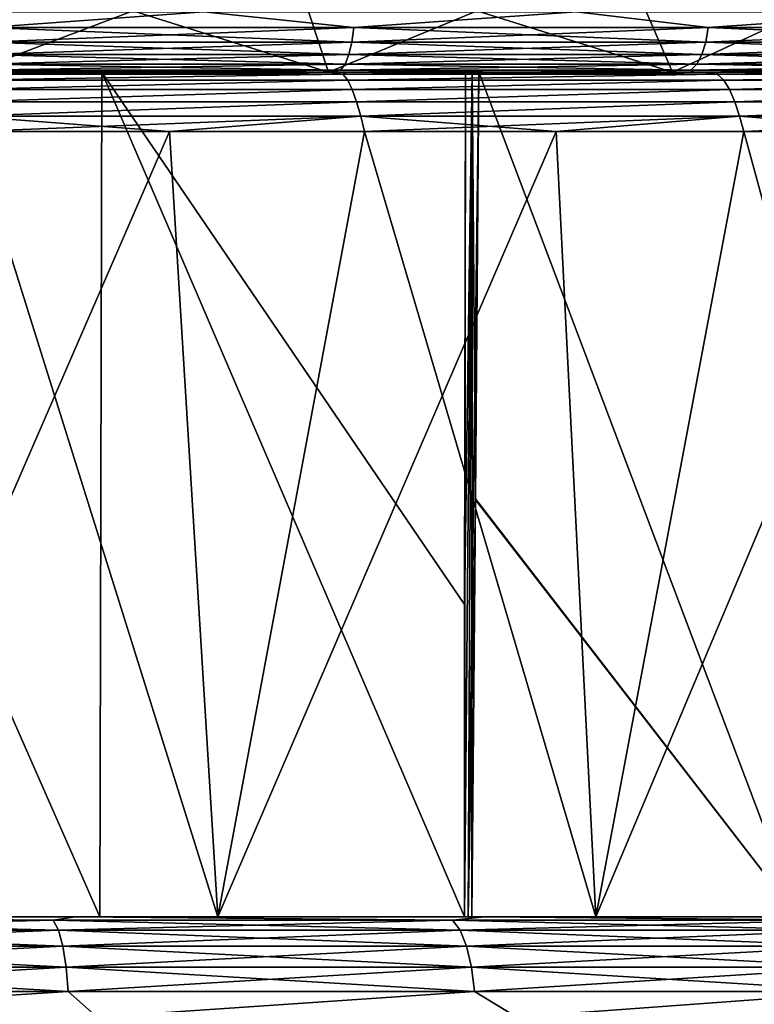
# Model space of a CAD drawing. Header units: millimetres. Extents: x -139 to 106, y -8 to 139.
# Tile 369 of 459: x 24.91 to 28.57, y 129.63 to 134.52. Entities that reach past the tile are written whole.
import ezdxf

# ---------------------------------------------------------------- set-up
doc = ezdxf.new("R2010")
doc.units = ezdxf.units.MM
doc.header["$LTSCALE"] = 53.842063
for name, color, linetype in [('141', 7, 'CONTINUOUS'), ('144', 7, 'CONTINUOUS'), ('147', 7, 'CONTINUOUS'), ('148', 7, 'CONTINUOUS'), ('149', 7, 'CONTINUOUS'), ('150', 7, 'CONTINUOUS'), ('339', 7, 'CONTINUOUS'), ('340', 7, 'CONTINUOUS'), ('341', 7, 'CONTINUOUS'), ('353', 7, 'CONTINUOUS'), ('40', 7, 'CONTINUOUS'), ('431', 7, 'CONTINUOUS'), ('439', 7, 'CONTINUOUS'), ('440', 7, 'CONTINUOUS'), ('441', 7, 'CONTINUOUS'), ('442', 7, 'CONTINUOUS'), ('91', 7, 'CONTINUOUS')]:
    doc.layers.add(name, color=color, linetype=linetype)

msp = doc.modelspace()

# ---------------------------------------------------------------- linework, layer by layer
at = {"layer": '141', "color": 7, "linetype": 'CONTINUOUS', "true_color": 0x404040}
for points in [[(24.5313, 134.2629, 17.3953), (23.5636, 134.2629, 17.564), (25.5008, 134.2629, 17.3718), (24.5313, 134.2629, 17.3953)], [(25.5008, 134.2629, 17.3718), (23.5636, 134.2629, 17.564), (24.5306, 134.2629, 17.5946), (25.5008, 134.2629, 17.3718)], [(25.488, 134.2629, -17.1734), (24.6206, 134.2629, -17.5763), (24.5311, 134.2629, -17.3953), (25.488, 134.2629, -17.1734)], [(25.4882, 134.2629, 17.1733), (24.5313, 134.2629, 17.3953), (25.5008, 134.2629, 17.3718), (25.4882, 134.2629, 17.1733)], [(26.5372, 134.2629, -17.0697), (24.6206, 134.2629, -17.5763), (25.488, 134.2629, -17.1734), (26.5372, 134.2629, -17.0697)], [(26.4311, 134.2629, -16.8988), (26.5372, 134.2629, -17.0697), (25.488, 134.2629, -17.1734), (26.4311, 134.2629, -16.8988)], [(26.4312, 134.2629, 16.8988), (25.4882, 134.2629, 17.1733), (26.457, 134.2629, 17.0955), (26.4312, 134.2629, 16.8988)], [(26.457, 134.2629, 17.0955), (25.4882, 134.2629, 17.1733), (25.5008, 134.2629, 17.3718), (26.457, 134.2629, 17.0955)], [(27.3576, 134.2629, -16.5726), (26.5372, 134.2629, -17.0697), (26.4311, 134.2629, -16.8988), (27.3576, 134.2629, -16.5726)], [(27.3577, 134.2629, 16.5725), (26.4312, 134.2629, 16.8988), (27.3965, 134.2629, 16.7667), (27.3577, 134.2629, 16.5725)], [(27.3965, 134.2629, 16.7667), (26.4312, 134.2629, 16.8988), (26.457, 134.2629, 17.0955), (27.3965, 134.2629, 16.7667)], [(28.3862, 134.2629, -16.3549), (26.5372, 134.2629, -17.0697), (27.3576, 134.2629, -16.5726), (28.3862, 134.2629, -16.3549)], [(28.2645, 134.2629, -16.1955), (28.3862, 134.2629, -16.3549), (27.3576, 134.2629, -16.5726), (28.2645, 134.2629, -16.1955)], [(28.2647, 134.2629, 16.1954), (27.3577, 134.2629, 16.5725), (28.3163, 134.2629, 16.3862), (28.2647, 134.2629, 16.1954)], [(28.3163, 134.2629, 16.3862), (27.3577, 134.2629, 16.5725), (27.3965, 134.2629, 16.7667), (28.3163, 134.2629, 16.3862)], [(29.1493, 134.2629, -15.7689), (28.3862, 134.2629, -16.3549), (28.2645, 134.2629, -16.1955), (29.1493, 134.2629, -15.7689)], [(29.1495, 134.2629, 15.7688), (28.2647, 134.2629, 16.1954), (29.2136, 134.2629, 15.9554), (29.1495, 134.2629, 15.7688)], [(29.2136, 134.2629, 15.9554), (28.2647, 134.2629, 16.1954), (28.3163, 134.2629, 16.3862), (29.2136, 134.2629, 15.9554)], [(30.145, 134.2629, -15.4405), (28.3862, 134.2629, -16.3549), (29.1493, 134.2629, -15.7689), (30.145, 134.2629, -15.4405)]]:
    msp.add_3dface(points, dxfattribs=at)
at = {"layer": '144', "color": 7, "linetype": 'CONTINUOUS', "true_color": 0x404040}
for points in [[(27.1257, 131.615, -15.9583), (27.1256, 130.0629, -15.9886), (27.1304, 134.2629, -15.9049), (27.1257, 131.615, -15.9583)], [(27.1304, 134.2629, -15.9049), (27.1256, 130.0629, -15.9886), (27.1641, 134.2629, -15.8957), (27.1304, 134.2629, -15.9049)], [(27.1641, 134.2629, -15.8957), (27.1256, 130.0629, -15.9886), (27.1446, 130.0629, -15.9826), (27.1641, 134.2629, -15.8957)], [(27.1632, 130.0629, -15.9758), (27.1641, 134.2629, -15.8957), (27.1446, 130.0629, -15.9826), (27.1632, 130.0629, -15.9758)], [(27.18, 132.1406, -15.9304), (27.1641, 134.2629, -15.8957), (27.1632, 130.0629, -15.9758), (27.18, 132.1406, -15.9304)], [(27.1971, 134.2629, -15.8841), (27.1641, 134.2629, -15.8957), (27.18, 132.1406, -15.9304), (27.1971, 134.2629, -15.8841)]]:
    msp.add_3dface(points, dxfattribs=at)
at = {"layer": '147', "color": 7, "linetype": 'CONTINUOUS', "true_color": 0x404040}
for points in [[(27.1257, 131.615, 15.9583), (27.1641, 134.2629, 15.8957), (27.1256, 130.0629, 15.9886), (27.1257, 131.615, 15.9583)], [(27.1256, 130.0629, 15.9886), (27.1641, 134.2629, 15.8957), (27.1446, 130.0629, 15.9826), (27.1256, 130.0629, 15.9886)], [(27.1304, 134.2629, 15.9049), (27.1641, 134.2629, 15.8957), (27.1257, 131.615, 15.9583), (27.1304, 134.2629, 15.9049)], [(27.1971, 134.2629, 15.8841), (27.1799, 132.1366, 15.9305), (27.1446, 130.0629, 15.9826), (27.1971, 134.2629, 15.8841)], [(27.1641, 134.2629, 15.8957), (27.1971, 134.2629, 15.8841), (27.1446, 130.0629, 15.9826), (27.1641, 134.2629, 15.8957)], [(27.1799, 132.1366, 15.9305), (27.1632, 130.0629, 15.9758), (27.1446, 130.0629, 15.9826), (27.1799, 132.1366, 15.9305)]]:
    msp.add_3dface(points, dxfattribs=at)
at = {"layer": '148', "linetype": 'CONTINUOUS'}
for points in [[(23.9632, 130.0629, 18.0721), (25.8998, 130.0629, 17.6458), (24.6752, 133.9681, 17.8713), (23.9632, 130.0629, 18.0721)], [(24.6752, 133.9681, 17.8713), (25.8998, 130.0629, 17.6458), (25.6595, 133.9681, 17.6403), (24.6752, 133.9681, 17.8713)], [(25.6595, 133.9681, 17.6403), (25.8998, 130.0629, 17.6458), (26.6296, 133.9681, 17.3551), (25.6595, 133.9681, 17.6403)], [(25.8998, 130.0629, 17.6458), (27.7789, 130.0629, 17.0127), (26.6296, 133.9681, 17.3551), (25.8998, 130.0629, 17.6458)], [(26.6296, 133.9681, 17.3551), (27.7789, 130.0629, 17.0127), (27.5823, 133.9681, 17.0166), (26.6296, 133.9681, 17.3551)], [(27.5823, 133.9681, 17.0166), (27.7789, 130.0629, 17.0127), (28.5149, 133.9681, 16.6259), (27.5823, 133.9681, 17.0166)], [(27.7789, 130.0629, 17.0127), (29.5786, 130.0629, 16.1801), (28.5149, 133.9681, 16.6259), (27.7789, 130.0629, 17.0127)], [(28.5149, 133.9681, 16.6259), (29.5786, 130.0629, 16.1801), (29.4244, 133.9681, 16.1841), (28.5149, 133.9681, 16.6259)]]:
    msp.add_3dface(points, dxfattribs=at)
at = {"layer": '149', "color": 7, "linetype": 'CONTINUOUS', "true_color": 0x404040}
for points in [[(25.5008, 134.2629, 17.3718), (24.5306, 134.2629, 17.5946), (24.5917, 134.2529, 17.6606), (25.5008, 134.2629, 17.3718)], [(26.521, 134.2529, 17.1557), (25.5008, 134.2629, 17.3718), (24.5917, 134.2529, 17.6606), (26.521, 134.2529, 17.1557)], [(24.5917, 134.2529, -17.6606), (24.6206, 134.2629, -17.5763), (26.521, 134.2529, -17.1557), (24.5917, 134.2529, -17.6606)], [(26.521, 134.2529, 17.1557), (24.5917, 134.2529, 17.6606), (24.6083, 134.2235, 17.7304), (26.521, 134.2529, 17.1557)], [(24.5917, 134.2529, -17.6606), (26.521, 134.2529, -17.1557), (24.6083, 134.2235, -17.7304), (24.5917, 134.2529, -17.6606)], [(26.5453, 134.2235, 17.2232), (26.521, 134.2529, 17.1557), (24.6083, 134.2235, 17.7304), (26.5453, 134.2235, 17.2232)], [(24.6083, 134.2235, -17.7304), (26.521, 134.2529, -17.1557), (26.5453, 134.2235, -17.2232), (24.6083, 134.2235, -17.7304)], [(26.5453, 134.2235, 17.2232), (24.6083, 134.2235, 17.7304), (24.6242, 134.1768, 17.7903), (26.5453, 134.2235, 17.2232)], [(24.6083, 134.2235, -17.7304), (26.5453, 134.2235, -17.2232), (24.6242, 134.1768, -17.7903), (24.6083, 134.2235, -17.7304)], [(24.6206, 134.2629, -17.5763), (26.5372, 134.2629, -17.0697), (26.521, 134.2529, -17.1557), (24.6206, 134.2629, -17.5763)], [(26.568, 134.1768, 17.2809), (26.5453, 134.2235, 17.2232), (24.6242, 134.1768, 17.7903), (26.568, 134.1768, 17.2809)], [(24.6242, 134.1768, -17.7903), (26.5453, 134.2235, -17.2232), (26.568, 134.1768, -17.2809), (24.6242, 134.1768, -17.7903)], [(26.457, 134.2629, 17.0955), (25.5008, 134.2629, 17.3718), (26.521, 134.2529, 17.1557), (26.457, 134.2629, 17.0955)], [(27.3965, 134.2629, 16.7667), (26.457, 134.2629, 17.0955), (26.521, 134.2529, 17.1557), (27.3965, 134.2629, 16.7667)], [(28.3827, 134.2529, 16.4407), (27.3965, 134.2629, 16.7667), (26.521, 134.2529, 17.1557), (28.3827, 134.2529, 16.4407)], [(26.521, 134.2529, -17.1557), (26.5372, 134.2629, -17.0697), (28.3827, 134.2529, -16.4407), (26.521, 134.2529, -17.1557)], [(28.3827, 134.2529, 16.4407), (26.521, 134.2529, 17.1557), (26.5453, 134.2235, 17.2232), (28.3827, 134.2529, 16.4407)], [(26.521, 134.2529, -17.1557), (28.3827, 134.2529, -16.4407), (26.5453, 134.2235, -17.2232), (26.521, 134.2529, -17.1557)], [(26.5372, 134.2629, -17.0697), (28.3862, 134.2629, -16.3549), (28.3827, 134.2529, -16.4407), (26.5372, 134.2629, -17.0697)], [(28.4144, 134.2235, 16.5051), (28.3827, 134.2529, 16.4407), (26.5453, 134.2235, 17.2232), (28.4144, 134.2235, 16.5051)], [(26.5453, 134.2235, -17.2232), (28.3827, 134.2529, -16.4407), (28.4144, 134.2235, -16.5051), (26.5453, 134.2235, -17.2232)], [(28.4144, 134.2235, 16.5051), (26.5453, 134.2235, 17.2232), (26.568, 134.1768, 17.2809), (28.4144, 134.2235, 16.5051)], [(26.5453, 134.2235, -17.2232), (28.4144, 134.2235, -16.5051), (26.568, 134.1768, -17.2809), (26.5453, 134.2235, -17.2232)], [(28.4436, 134.1768, 16.5598), (28.4144, 134.2235, 16.5051), (26.568, 134.1768, 17.2809), (28.4436, 134.1768, 16.5598)], [(26.568, 134.1768, -17.2809), (28.4144, 134.2235, -16.5051), (28.4436, 134.1768, -16.5598), (26.568, 134.1768, -17.2809)], [(28.3163, 134.2629, 16.3862), (27.3965, 134.2629, 16.7667), (28.3827, 134.2529, 16.4407), (28.3163, 134.2629, 16.3862)], [(29.2136, 134.2629, 15.9554), (28.3163, 134.2629, 16.3862), (28.3827, 134.2529, 16.4407), (29.2136, 134.2629, 15.9554)], [(30.154, 134.2529, 15.5244), (29.2136, 134.2629, 15.9554), (28.3827, 134.2529, 16.4407), (30.154, 134.2529, 15.5244)], [(28.3827, 134.2529, -16.4407), (28.3862, 134.2629, -16.3549), (30.154, 134.2529, -15.5244), (28.3827, 134.2529, -16.4407)], [(30.154, 134.2529, 15.5244), (28.3827, 134.2529, 16.4407), (28.4144, 134.2235, 16.5051), (30.154, 134.2529, 15.5244)], [(28.3827, 134.2529, -16.4407), (30.154, 134.2529, -15.5244), (28.4144, 134.2235, -16.5051), (28.3827, 134.2529, -16.4407)], [(28.3862, 134.2629, -16.3549), (30.145, 134.2629, -15.4405), (30.154, 134.2529, -15.5244), (28.3862, 134.2629, -16.3549)], [(30.1927, 134.2235, 15.5848), (30.154, 134.2529, 15.5244), (28.4144, 134.2235, 16.5051), (30.1927, 134.2235, 15.5848)], [(28.4144, 134.2235, -16.5051), (30.154, 134.2529, -15.5244), (30.1927, 134.2235, -15.5848), (28.4144, 134.2235, -16.5051)], [(30.1927, 134.2235, 15.5848), (28.4144, 134.2235, 16.5051), (28.4436, 134.1768, 16.5598), (30.1927, 134.2235, 15.5848)], [(28.4144, 134.2235, -16.5051), (30.1927, 134.2235, -15.5848), (28.4436, 134.1768, -16.5598), (28.4144, 134.2235, -16.5051)], [(30.228, 134.1768, 15.6358), (30.1927, 134.2235, 15.5848), (28.4436, 134.1768, 16.5598), (30.228, 134.1768, 15.6358)], [(28.4436, 134.1768, -16.5598), (30.1927, 134.2235, -15.5848), (30.228, 134.1768, -15.6358), (28.4436, 134.1768, -16.5598)], [(26.568, 134.1768, 17.2809), (24.6242, 134.1768, 17.7903), (24.6403, 134.1157, 17.8358), (26.568, 134.1768, 17.2809)], [(24.6242, 134.1768, -17.7903), (26.568, 134.1768, -17.2809), (24.6403, 134.1157, -17.8358), (24.6242, 134.1768, -17.7903)], [(26.5894, 134.1157, 17.3242), (26.568, 134.1768, 17.2809), (24.6403, 134.1157, 17.8358), (26.5894, 134.1157, 17.3242)], [(24.6403, 134.1157, -17.8358), (26.568, 134.1768, -17.2809), (26.5894, 134.1157, -17.3242), (24.6403, 134.1157, -17.8358)], [(28.4436, 134.1768, 16.5598), (26.568, 134.1768, 17.2809), (26.5894, 134.1157, 17.3242), (28.4436, 134.1768, 16.5598)], [(26.568, 134.1768, -17.2809), (28.4436, 134.1768, -16.5598), (26.5894, 134.1157, -17.3242), (26.568, 134.1768, -17.2809)], [(28.47, 134.1157, 16.6003), (28.4436, 134.1768, 16.5598), (26.5894, 134.1157, 17.3242), (28.47, 134.1157, 16.6003)], [(26.5894, 134.1157, -17.3242), (28.4436, 134.1768, -16.5598), (28.47, 134.1157, -16.6003), (26.5894, 134.1157, -17.3242)], [(30.228, 134.1768, 15.6358), (28.4436, 134.1768, 16.5598), (28.47, 134.1157, 16.6003), (30.228, 134.1768, 15.6358)], [(28.4436, 134.1768, -16.5598), (30.228, 134.1768, -15.6358), (28.47, 134.1157, -16.6003), (28.4436, 134.1768, -16.5598)], [(30.2591, 134.1157, 15.673), (30.228, 134.1768, 15.6358), (28.47, 134.1157, 16.6003), (30.2591, 134.1157, 15.673)], [(28.47, 134.1157, -16.6003), (30.228, 134.1768, -15.6358), (30.2591, 134.1157, -15.673), (28.47, 134.1157, -16.6003)], [(24.6571, 134.0444, -17.8635), (24.6403, 134.1157, -17.8358), (26.5894, 134.1157, -17.3242), (24.6571, 134.0444, -17.8635)], [(24.6571, 134.0444, 17.8635), (26.5894, 134.1157, 17.3242), (24.6403, 134.1157, 17.8358), (24.6571, 134.0444, 17.8635)], [(26.6098, 134.0444, -17.3497), (24.6571, 134.0444, -17.8635), (26.5894, 134.1157, -17.3242), (26.6098, 134.0444, -17.3497)], [(24.6571, 134.0444, 17.8635), (26.6098, 134.0444, 17.3497), (26.5894, 134.1157, 17.3242), (24.6571, 134.0444, 17.8635)], [(26.6098, 134.0444, -17.3497), (26.5894, 134.1157, -17.3242), (28.47, 134.1157, -16.6003), (26.6098, 134.0444, -17.3497)], [(26.6098, 134.0444, 17.3497), (28.47, 134.1157, 16.6003), (26.5894, 134.1157, 17.3242), (26.6098, 134.0444, 17.3497)], [(28.4937, 134.0444, -16.6231), (26.6098, 134.0444, -17.3497), (28.47, 134.1157, -16.6003), (28.4937, 134.0444, -16.6231)], [(26.6098, 134.0444, 17.3497), (28.4937, 134.0444, 16.6231), (28.47, 134.1157, 16.6003), (26.6098, 134.0444, 17.3497)], [(28.4937, 134.0444, -16.6231), (28.47, 134.1157, -16.6003), (30.2591, 134.1157, -15.673), (28.4937, 134.0444, -16.6231)], [(28.4937, 134.0444, 16.6231), (30.2591, 134.1157, 15.673), (28.47, 134.1157, 16.6003), (28.4937, 134.0444, 16.6231)], [(30.2858, 134.0444, -15.6926), (28.4937, 134.0444, -16.6231), (30.2591, 134.1157, -15.673), (30.2858, 134.0444, -15.6926)], [(28.4937, 134.0444, 16.6231), (30.2858, 134.0444, 15.6926), (30.2591, 134.1157, 15.673), (28.4937, 134.0444, 16.6231)], [(24.6752, 133.9681, 17.8713), (25.6595, 133.9681, 17.6403), (24.6571, 134.0444, 17.8635), (24.6752, 133.9681, 17.8713)], [(24.6571, 134.0444, 17.8635), (25.6595, 133.9681, 17.6403), (26.6098, 134.0444, 17.3497), (24.6571, 134.0444, 17.8635)], [(26.6098, 134.0444, -17.3497), (24.6752, 133.9681, -17.8713), (24.6571, 134.0444, -17.8635), (26.6098, 134.0444, -17.3497)], [(25.6595, 133.9681, -17.6403), (24.6752, 133.9681, -17.8713), (26.6098, 134.0444, -17.3497), (25.6595, 133.9681, -17.6403)], [(25.6595, 133.9681, 17.6403), (26.6296, 133.9681, 17.3551), (26.6098, 134.0444, 17.3497), (25.6595, 133.9681, 17.6403)], [(26.6296, 133.9681, -17.3551), (25.6595, 133.9681, -17.6403), (26.6098, 134.0444, -17.3497), (26.6296, 133.9681, -17.3551)], [(26.6296, 133.9681, 17.3551), (27.5823, 133.9681, 17.0166), (26.6098, 134.0444, 17.3497), (26.6296, 133.9681, 17.3551)], [(26.6098, 134.0444, 17.3497), (27.5823, 133.9681, 17.0166), (28.4937, 134.0444, 16.6231), (26.6098, 134.0444, 17.3497)], [(28.4937, 134.0444, -16.6231), (26.6296, 133.9681, -17.3551), (26.6098, 134.0444, -17.3497), (28.4937, 134.0444, -16.6231)], [(27.5824, 133.9681, -17.0166), (26.6296, 133.9681, -17.3551), (28.4937, 134.0444, -16.6231), (27.5824, 133.9681, -17.0166)], [(27.5823, 133.9681, 17.0166), (28.5149, 133.9681, 16.6259), (28.4937, 134.0444, 16.6231), (27.5823, 133.9681, 17.0166)], [(28.5149, 133.9681, -16.6259), (27.5824, 133.9681, -17.0166), (28.4937, 134.0444, -16.6231), (28.5149, 133.9681, -16.6259)], [(28.5149, 133.9681, 16.6259), (29.4244, 133.9681, 16.1841), (28.4937, 134.0444, 16.6231), (28.5149, 133.9681, 16.6259)], [(28.4937, 134.0444, 16.6231), (29.4244, 133.9681, 16.1841), (30.2858, 134.0444, 15.6926), (28.4937, 134.0444, 16.6231)], [(30.2858, 134.0444, -15.6926), (28.5149, 133.9681, -16.6259), (28.4937, 134.0444, -16.6231), (30.2858, 134.0444, -15.6926)], [(29.4244, 133.9681, -16.1841), (28.5149, 133.9681, -16.6259), (30.2858, 134.0444, -15.6926), (29.4244, 133.9681, -16.1841)]]:
    msp.add_3dface(points, dxfattribs=at)
at = {"layer": '150', "linetype": 'CONTINUOUS'}
for points in [[(25.8998, 130.0629, -17.6458), (23.9632, 130.0629, -18.0721), (25.6595, 133.9681, -17.6403), (25.8998, 130.0629, -17.6458)], [(23.9632, 130.0629, -18.0721), (24.6752, 133.9681, -17.8713), (25.6595, 133.9681, -17.6403), (23.9632, 130.0629, -18.0721)], [(25.8998, 130.0629, -17.6458), (25.6595, 133.9681, -17.6403), (26.6296, 133.9681, -17.3551), (25.8998, 130.0629, -17.6458)], [(27.7789, 130.0629, -17.0127), (25.8998, 130.0629, -17.6458), (27.5824, 133.9681, -17.0166), (27.7789, 130.0629, -17.0127)], [(25.8998, 130.0629, -17.6458), (26.6296, 133.9681, -17.3551), (27.5824, 133.9681, -17.0166), (25.8998, 130.0629, -17.6458)], [(27.7789, 130.0629, -17.0127), (27.5824, 133.9681, -17.0166), (28.5149, 133.9681, -16.6259), (27.7789, 130.0629, -17.0127)], [(29.5786, 130.0629, -16.1801), (27.7789, 130.0629, -17.0127), (29.4244, 133.9681, -16.1841), (29.5786, 130.0629, -16.1801)], [(27.7789, 130.0629, -17.0127), (28.5149, 133.9681, -16.6259), (29.4244, 133.9681, -16.1841), (27.7789, 130.0629, -17.0127)]]:
    msp.add_3dface(points, dxfattribs=at)
at = {"layer": '339', "color": 8, "linetype": 'CONTINUOUS'}
for points in [[(25.3236, 134.2629, 16.4879), (23.4634, 134.2629, 16.8664), (24.6721, 134.2629, 16.0863), (25.3236, 134.2629, 16.4879)], [(23.4634, 134.2629, -16.8664), (25.3237, 134.2629, -16.4879), (24.6721, 134.2629, -16.0863), (23.4634, 134.2629, -16.8664)], [(26.4501, 134.2629, 15.5741), (25.3236, 134.2629, 16.4879), (24.6721, 134.2629, 16.0863), (26.4501, 134.2629, 15.5741)], [(24.6721, 134.2629, -16.0863), (25.3237, 134.2629, -16.4879), (26.45, 134.2629, -15.5741), (24.6721, 134.2629, -16.0863)], [(27.1304, 134.2629, 15.9049), (25.3236, 134.2629, 16.4879), (26.4501, 134.2629, 15.5741), (27.1304, 134.2629, 15.9049)], [(25.3237, 134.2629, -16.4879), (27.1304, 134.2629, -15.9049), (26.45, 134.2629, -15.5741), (25.3237, 134.2629, -16.4879)], [(27.1304, 134.2629, -15.9049), (27.1641, 134.2629, -15.8957), (26.45, 134.2629, -15.5741), (27.1304, 134.2629, -15.9049)], [(27.1641, 134.2629, -15.8957), (27.1971, 134.2629, -15.8841), (26.45, 134.2629, -15.5741), (27.1641, 134.2629, -15.8957)], [(26.45, 134.2629, -15.5741), (27.1971, 134.2629, -15.8841), (28.1594, 134.2629, -14.8661), (26.45, 134.2629, -15.5741)], [(28.1594, 134.2629, 14.8661), (27.1304, 134.2629, 15.9049), (26.4501, 134.2629, 15.5741), (28.1594, 134.2629, 14.8661)], [(27.1641, 134.2629, 15.8957), (27.1304, 134.2629, 15.9049), (28.1594, 134.2629, 14.8661), (27.1641, 134.2629, 15.8957)], [(27.1971, 134.2629, 15.8841), (27.1641, 134.2629, 15.8957), (28.1594, 134.2629, 14.8661), (27.1971, 134.2629, 15.8841)], [(27.1971, 134.2629, -15.8841), (28.7685, 134.2629, -15.1776), (28.1594, 134.2629, -14.8661), (27.1971, 134.2629, -15.8841)], [(28.7685, 134.2629, 15.1776), (27.1971, 134.2629, 15.8841), (28.1594, 134.2629, 14.8661), (28.7685, 134.2629, 15.1776)], [(29.7789, 134.2629, 13.971), (28.7685, 134.2629, 15.1776), (28.1594, 134.2629, 14.8661), (29.7789, 134.2629, 13.971)], [(28.1594, 134.2629, -14.8661), (28.7685, 134.2629, -15.1776), (29.7789, 134.2629, -13.971), (28.1594, 134.2629, -14.8661)]]:
    msp.add_3dface(points, dxfattribs=at)
at = {"layer": '340', "color": 8, "linetype": 'CONTINUOUS'}
for points in [[(25.8293, 134.5629, 17.3921), (23.9206, 134.5629, 17.8122), (24.7511, 134.4856, 17.6456), (25.8293, 134.5629, 17.3921)], [(26.5751, 134.4856, 17.1569), (25.8293, 134.5629, 17.3921), (24.7511, 134.4856, 17.6456), (26.5751, 134.4856, 17.1569)], [(27.6814, 134.5629, 16.768), (25.8293, 134.5629, 17.3921), (26.5751, 134.4856, 17.1569), (27.6814, 134.5629, 16.768)], [(28.3379, 134.4856, 16.4802), (27.6814, 134.5629, 16.768), (26.5751, 134.4856, 17.1569), (28.3379, 134.4856, 16.4802)], [(29.4552, 134.5629, 15.9474), (27.6814, 134.5629, 16.768), (28.3379, 134.4856, 16.4802), (29.4552, 134.5629, 15.9474)], [(30.0204, 134.4856, 15.623), (29.4552, 134.5629, 15.9474), (28.3379, 134.4856, 16.4802), (30.0204, 134.4856, 15.623)], [(26.5658, 134.4131, 17.1285), (24.7511, 134.4856, 17.6456), (24.7449, 134.4131, 17.6164), (26.5658, 134.4131, 17.1285)], [(26.5751, 134.4856, 17.1569), (24.7511, 134.4856, 17.6456), (26.5658, 134.4131, 17.1285), (26.5751, 134.4856, 17.1569)], [(28.3257, 134.4131, 16.4529), (26.5751, 134.4856, 17.1569), (26.5658, 134.4131, 17.1285), (28.3257, 134.4131, 16.4529)], [(28.3379, 134.4856, 16.4802), (26.5751, 134.4856, 17.1569), (28.3257, 134.4131, 16.4529), (28.3379, 134.4856, 16.4802)], [(30.0054, 134.4131, 15.5971), (28.3379, 134.4856, 16.4802), (28.3257, 134.4131, 16.4529), (30.0054, 134.4131, 15.5971)], [(30.0204, 134.4856, 15.623), (28.3379, 134.4856, 16.4802), (30.0054, 134.4131, 15.5971), (30.0204, 134.4856, 15.623)], [(26.5511, 134.3509, 17.0831), (24.7449, 134.4131, 17.6164), (24.735, 134.3509, 17.5697), (26.5511, 134.3509, 17.0831)], [(26.5658, 134.4131, 17.1285), (24.7449, 134.4131, 17.6164), (26.5511, 134.3509, 17.0831), (26.5658, 134.4131, 17.1285)], [(28.3063, 134.3509, 16.4093), (26.5658, 134.4131, 17.1285), (26.5511, 134.3509, 17.0831), (28.3063, 134.3509, 16.4093)], [(28.3257, 134.4131, 16.4529), (26.5658, 134.4131, 17.1285), (28.3063, 134.3509, 16.4093), (28.3257, 134.4131, 16.4529)], [(29.9816, 134.3509, 15.5558), (28.3257, 134.4131, 16.4529), (28.3063, 134.3509, 16.4093), (29.9816, 134.3509, 15.5558)], [(30.0054, 134.4131, 15.5971), (28.3257, 134.4131, 16.4529), (29.9816, 134.3509, 15.5558), (30.0054, 134.4131, 15.5971)], [(26.5319, 134.3031, 17.024), (24.735, 134.3509, 17.5697), (24.7221, 134.3031, 17.5089), (26.5319, 134.3031, 17.024)], [(26.5511, 134.3509, 17.0831), (24.735, 134.3509, 17.5697), (26.5319, 134.3031, 17.024), (26.5511, 134.3509, 17.0831)], [(28.2811, 134.3031, 16.3525), (26.5511, 134.3509, 17.0831), (26.5319, 134.3031, 17.024), (28.2811, 134.3031, 16.3525)], [(28.3063, 134.3509, 16.4093), (26.5511, 134.3509, 17.0831), (28.2811, 134.3031, 16.3525), (28.3063, 134.3509, 16.4093)], [(29.9505, 134.3031, 15.5019), (28.3063, 134.3509, 16.4093), (28.2811, 134.3031, 16.3525), (29.9505, 134.3031, 15.5019)], [(29.9816, 134.3509, 15.5558), (28.3063, 134.3509, 16.4093), (29.9505, 134.3031, 15.5019), (29.9816, 134.3509, 15.5558)], [(24.5313, 134.2629, 17.3953), (25.4882, 134.2629, 17.1733), (24.707, 134.2731, 17.4381), (24.5313, 134.2629, 17.3953)], [(24.707, 134.2731, 17.4381), (26.5095, 134.2731, 16.9551), (24.7221, 134.3031, 17.5089), (24.707, 134.2731, 17.4381)], [(25.4882, 134.2629, 17.1733), (26.4312, 134.2629, 16.8988), (24.707, 134.2731, 17.4381), (25.4882, 134.2629, 17.1733)], [(24.707, 134.2731, 17.4381), (26.4312, 134.2629, 16.8988), (26.5095, 134.2731, 16.9551), (24.707, 134.2731, 17.4381)], [(26.5095, 134.2731, 16.9551), (26.5319, 134.3031, 17.024), (24.7221, 134.3031, 17.5089), (26.5095, 134.2731, 16.9551)], [(26.4312, 134.2629, 16.8988), (27.3577, 134.2629, 16.5725), (26.5095, 134.2731, 16.9551), (26.4312, 134.2629, 16.8988)], [(26.5095, 134.2731, 16.9551), (28.2516, 134.2731, 16.2864), (26.5319, 134.3031, 17.024), (26.5095, 134.2731, 16.9551)], [(26.5095, 134.2731, 16.9551), (27.3577, 134.2629, 16.5725), (28.2516, 134.2731, 16.2864), (26.5095, 134.2731, 16.9551)], [(28.2516, 134.2731, 16.2864), (28.2811, 134.3031, 16.3525), (26.5319, 134.3031, 17.024), (28.2516, 134.2731, 16.2864)], [(27.3577, 134.2629, 16.5725), (28.2647, 134.2629, 16.1954), (28.2516, 134.2731, 16.2864), (27.3577, 134.2629, 16.5725)], [(28.2516, 134.2731, 16.2864), (29.9143, 134.2731, 15.4392), (28.2811, 134.3031, 16.3525), (28.2516, 134.2731, 16.2864)], [(28.2647, 134.2629, 16.1954), (29.1495, 134.2629, 15.7688), (28.2516, 134.2731, 16.2864), (28.2647, 134.2629, 16.1954)], [(28.2516, 134.2731, 16.2864), (29.1495, 134.2629, 15.7688), (29.9143, 134.2731, 15.4392), (28.2516, 134.2731, 16.2864)], [(29.9143, 134.2731, 15.4392), (29.9505, 134.3031, 15.5019), (28.2811, 134.3031, 16.3525), (29.9143, 134.2731, 15.4392)]]:
    msp.add_3dface(points, dxfattribs=at)
at = {"layer": '341', "color": 8, "linetype": 'CONTINUOUS'}
for points in [[(23.9206, 134.5629, -17.8122), (25.8293, 134.5629, -17.3921), (24.7511, 134.4856, -17.6456), (23.9206, 134.5629, -17.8122)], [(24.7511, 134.4856, -17.6456), (25.8293, 134.5629, -17.3921), (26.5751, 134.4856, -17.1569), (24.7511, 134.4856, -17.6456)], [(25.8293, 134.5629, -17.3921), (27.6814, 134.5629, -16.768), (26.5751, 134.4856, -17.1569), (25.8293, 134.5629, -17.3921)], [(26.5751, 134.4856, -17.1569), (27.6814, 134.5629, -16.768), (28.3379, 134.4856, -16.4802), (26.5751, 134.4856, -17.1569)], [(27.6814, 134.5629, -16.768), (29.4552, 134.5629, -15.9474), (28.3379, 134.4856, -16.4802), (27.6814, 134.5629, -16.768)], [(28.3379, 134.4856, -16.4802), (29.4552, 134.5629, -15.9474), (30.0204, 134.4856, -15.623), (28.3379, 134.4856, -16.4802)], [(24.7511, 134.4856, -17.6456), (26.5751, 134.4856, -17.1569), (24.7449, 134.4131, -17.6164), (24.7511, 134.4856, -17.6456)], [(24.7449, 134.4131, -17.6164), (26.5751, 134.4856, -17.1569), (26.5658, 134.4131, -17.1285), (24.7449, 134.4131, -17.6164)], [(26.5751, 134.4856, -17.1569), (28.3379, 134.4856, -16.4802), (26.5658, 134.4131, -17.1285), (26.5751, 134.4856, -17.1569)], [(26.5658, 134.4131, -17.1285), (28.3379, 134.4856, -16.4802), (28.3257, 134.4131, -16.4529), (26.5658, 134.4131, -17.1285)], [(28.3379, 134.4856, -16.4802), (30.0204, 134.4856, -15.623), (28.3257, 134.4131, -16.4529), (28.3379, 134.4856, -16.4802)], [(28.3257, 134.4131, -16.4529), (30.0204, 134.4856, -15.623), (30.0054, 134.4131, -15.5971), (28.3257, 134.4131, -16.4529)], [(24.7449, 134.4131, -17.6164), (26.5658, 134.4131, -17.1285), (24.735, 134.3509, -17.5697), (24.7449, 134.4131, -17.6164)], [(24.735, 134.3509, -17.5697), (26.5658, 134.4131, -17.1285), (26.5511, 134.3509, -17.0831), (24.735, 134.3509, -17.5697)], [(26.5658, 134.4131, -17.1285), (28.3257, 134.4131, -16.4529), (26.5511, 134.3509, -17.0831), (26.5658, 134.4131, -17.1285)], [(26.5511, 134.3509, -17.0831), (28.3257, 134.4131, -16.4529), (28.3063, 134.3509, -16.4093), (26.5511, 134.3509, -17.0831)], [(28.3257, 134.4131, -16.4529), (30.0054, 134.4131, -15.5971), (28.3063, 134.3509, -16.4093), (28.3257, 134.4131, -16.4529)], [(28.3063, 134.3509, -16.4093), (30.0054, 134.4131, -15.5971), (29.9816, 134.3509, -15.5558), (28.3063, 134.3509, -16.4093)], [(24.735, 134.3509, -17.5697), (26.5511, 134.3509, -17.0831), (24.7221, 134.3031, -17.5089), (24.735, 134.3509, -17.5697)], [(24.7221, 134.3031, -17.5089), (26.5511, 134.3509, -17.0831), (26.5319, 134.3031, -17.024), (24.7221, 134.3031, -17.5089)], [(26.5511, 134.3509, -17.0831), (28.3063, 134.3509, -16.4093), (26.5319, 134.3031, -17.024), (26.5511, 134.3509, -17.0831)], [(26.5319, 134.3031, -17.024), (28.3063, 134.3509, -16.4093), (28.2811, 134.3031, -16.3525), (26.5319, 134.3031, -17.024)], [(28.3063, 134.3509, -16.4093), (29.9816, 134.3509, -15.5558), (28.2811, 134.3031, -16.3525), (28.3063, 134.3509, -16.4093)], [(28.2811, 134.3031, -16.3525), (29.9816, 134.3509, -15.5558), (29.9505, 134.3031, -15.5019), (28.2811, 134.3031, -16.3525)], [(25.488, 134.2629, -17.1734), (24.5311, 134.2629, -17.3953), (24.707, 134.2731, -17.4381), (25.488, 134.2629, -17.1734)], [(26.5095, 134.2731, -16.9551), (24.707, 134.2731, -17.4381), (26.5319, 134.3031, -17.024), (26.5095, 134.2731, -16.9551)], [(24.707, 134.2731, -17.4381), (24.7221, 134.3031, -17.5089), (26.5319, 134.3031, -17.024), (24.707, 134.2731, -17.4381)], [(26.5095, 134.2731, -16.9551), (25.488, 134.2629, -17.1734), (24.707, 134.2731, -17.4381), (26.5095, 134.2731, -16.9551)], [(26.4311, 134.2629, -16.8988), (25.488, 134.2629, -17.1734), (26.5095, 134.2731, -16.9551), (26.4311, 134.2629, -16.8988)], [(27.3576, 134.2629, -16.5726), (26.4311, 134.2629, -16.8988), (26.5095, 134.2731, -16.9551), (27.3576, 134.2629, -16.5726)], [(28.2516, 134.2731, -16.2864), (26.5095, 134.2731, -16.9551), (28.2811, 134.3031, -16.3525), (28.2516, 134.2731, -16.2864)], [(26.5095, 134.2731, -16.9551), (26.5319, 134.3031, -17.024), (28.2811, 134.3031, -16.3525), (26.5095, 134.2731, -16.9551)], [(28.2516, 134.2731, -16.2864), (27.3576, 134.2629, -16.5726), (26.5095, 134.2731, -16.9551), (28.2516, 134.2731, -16.2864)], [(28.2645, 134.2629, -16.1955), (27.3576, 134.2629, -16.5726), (28.2516, 134.2731, -16.2864), (28.2645, 134.2629, -16.1955)], [(29.9143, 134.2731, -15.4392), (28.2516, 134.2731, -16.2864), (29.9505, 134.3031, -15.5019), (29.9143, 134.2731, -15.4392)], [(28.2516, 134.2731, -16.2864), (28.2811, 134.3031, -16.3525), (29.9505, 134.3031, -15.5019), (28.2516, 134.2731, -16.2864)], [(29.9143, 134.2731, -15.4392), (28.2645, 134.2629, -16.1955), (28.2516, 134.2731, -16.2864), (29.9143, 134.2731, -15.4392)], [(29.1493, 134.2629, -15.7689), (28.2645, 134.2629, -16.1955), (29.9143, 134.2731, -15.4392), (29.1493, 134.2629, -15.7689)]]:
    msp.add_3dface(points, dxfattribs=at)
at = {"layer": '353', "color": 8, "linetype": 'CONTINUOUS'}
for points in [[(24.6721, 134.2629, -16.0863), (26.45, 134.2629, -15.5741), (24.5386, 134.8629, -15.5013), (24.6721, 134.2629, -16.0863)], [(24.5386, 134.8629, -15.5013), (26.45, 134.2629, -15.5741), (26.2519, 134.8629, -15.0078), (24.5386, 134.8629, -15.5013)], [(26.2519, 134.8629, 15.0078), (24.6721, 134.2629, 16.0863), (24.5386, 134.8629, 15.5013), (26.2519, 134.8629, 15.0078)], [(26.4501, 134.2629, 15.5741), (24.6721, 134.2629, 16.0863), (26.2519, 134.8629, 15.0078), (26.4501, 134.2629, 15.5741)], [(26.45, 134.2629, -15.5741), (28.1594, 134.2629, -14.8661), (26.2519, 134.8629, -15.0078), (26.45, 134.2629, -15.5741)], [(26.2519, 134.8629, -15.0078), (28.1594, 134.2629, -14.8661), (27.8991, 134.8629, -14.3255), (26.2519, 134.8629, -15.0078)], [(27.8991, 134.8629, 14.3255), (26.4501, 134.2629, 15.5741), (26.2519, 134.8629, 15.0078), (27.8991, 134.8629, 14.3255)], [(28.1594, 134.2629, 14.8661), (26.4501, 134.2629, 15.5741), (27.8991, 134.8629, 14.3255), (28.1594, 134.2629, 14.8661)], [(28.1594, 134.2629, -14.8661), (29.7789, 134.2629, -13.971), (27.8991, 134.8629, -14.3255), (28.1594, 134.2629, -14.8661)], [(27.8991, 134.8629, -14.3255), (29.7789, 134.2629, -13.971), (29.4597, 134.8629, -13.4629), (27.8991, 134.8629, -14.3255)], [(29.4597, 134.8629, 13.4629), (28.1594, 134.2629, 14.8661), (27.8991, 134.8629, 14.3255), (29.4597, 134.8629, 13.4629)], [(29.7789, 134.2629, 13.971), (28.1594, 134.2629, 14.8661), (29.4597, 134.8629, 13.4629), (29.7789, 134.2629, 13.971)]]:
    msp.add_3dface(points, dxfattribs=at)
at = {"layer": '40', "color": 8, "linetype": 'CONTINUOUS'}
for points in [[(25.1921, 130.0629, -19.0441), (23.1085, 130.0629, -19.3857), (23.9632, 130.0629, -18.0721), (25.1921, 130.0629, -19.0441)], [(23.1088, 130.0629, 19.3857), (25.1924, 130.0629, 19.0441), (23.9632, 130.0629, 18.0721), (23.1088, 130.0629, 19.3857)], [(25.8998, 130.0629, -17.6458), (25.1921, 130.0629, -19.0441), (23.9632, 130.0629, -18.0721), (25.8998, 130.0629, -17.6458)], [(23.9632, 130.0629, 18.0721), (25.1924, 130.0629, 19.0441), (25.8998, 130.0629, 17.6458), (23.9632, 130.0629, 18.0721)], [(27.2266, 130.0629, -18.4793), (25.1921, 130.0629, -19.0441), (25.8998, 130.0629, -17.6458), (27.2266, 130.0629, -18.4793)], [(25.1924, 130.0629, 19.0441), (27.2269, 130.0629, 18.4792), (25.8998, 130.0629, 17.6458), (25.1924, 130.0629, 19.0441)], [(27.7789, 130.0629, -17.0127), (27.2266, 130.0629, -18.4793), (25.8998, 130.0629, -17.6458), (27.7789, 130.0629, -17.0127)], [(25.8998, 130.0629, 17.6458), (27.2269, 130.0629, 18.4792), (27.7789, 130.0629, 17.0127), (25.8998, 130.0629, 17.6458)], [(29.1881, 130.0629, -17.6978), (27.2266, 130.0629, -18.4793), (27.7789, 130.0629, -17.0127), (29.1881, 130.0629, -17.6978)], [(27.2269, 130.0629, 18.4792), (29.1883, 130.0629, 17.6977), (27.7789, 130.0629, 17.0127), (27.2269, 130.0629, 18.4792)], [(29.5786, 130.0629, -16.1801), (29.1881, 130.0629, -17.6978), (27.7789, 130.0629, -17.0127), (29.5786, 130.0629, -16.1801)], [(27.7789, 130.0629, 17.0127), (29.1883, 130.0629, 17.6977), (29.5786, 130.0629, 16.1801), (27.7789, 130.0629, 17.0127)]]:
    msp.add_3dface(points, dxfattribs=at)
at = {"layer": '431', "linetype": 'CONTINUOUS'}
for points in [[(25.3138, 130.0629, 16.5695), (23.4488, 130.0629, -16.9458), (23.4488, 130.0629, 16.9458), (25.3138, 130.0629, 16.5695)], [(25.3138, 130.0629, -16.5695), (23.4488, 130.0629, -16.9458), (25.3138, 130.0629, 16.5695), (25.3138, 130.0629, -16.5695)], [(27.1256, 130.0629, 15.9886), (27.1256, 130.0629, -15.9886), (25.3138, 130.0629, -16.5695), (27.1256, 130.0629, 15.9886)], [(27.1256, 130.0629, 15.9886), (25.3138, 130.0629, -16.5695), (25.3138, 130.0629, 16.5695), (27.1256, 130.0629, 15.9886)], [(27.1446, 130.0629, -15.9826), (27.1256, 130.0629, -15.9886), (27.1446, 130.0629, 15.9826), (27.1446, 130.0629, -15.9826)], [(27.1256, 130.0629, -15.9886), (27.1256, 130.0629, 15.9886), (27.1446, 130.0629, 15.9826), (27.1256, 130.0629, -15.9886)], [(27.1632, 130.0629, -15.9758), (27.1446, 130.0629, -15.9826), (27.1632, 130.0629, 15.9758), (27.1632, 130.0629, -15.9758)], [(27.1632, 130.0629, 15.9758), (27.1446, 130.0629, -15.9826), (27.1446, 130.0629, 15.9826), (27.1632, 130.0629, 15.9758)], [(27.1632, 130.0629, -15.9758), (27.1632, 130.0629, 15.9758), (28.7827, 130.0629, 15.2527), (27.1632, 130.0629, -15.9758)], [(28.7827, 130.0629, -15.2527), (27.1632, 130.0629, -15.9758), (28.7827, 130.0629, 15.2527), (28.7827, 130.0629, -15.2527)]]:
    msp.add_3dface(points, dxfattribs=at)
at = {"layer": '439', "linetype": 'CONTINUOUS'}
for points in [[(27.1971, 134.2629, -15.8841), (27.18, 132.1406, -15.9304), (28.7827, 130.0629, -15.2527), (27.1971, 134.2629, -15.8841)], [(28.7685, 134.2629, -15.1776), (27.1971, 134.2629, -15.8841), (28.7827, 130.0629, -15.2527), (28.7685, 134.2629, -15.1776)], [(27.18, 132.1406, -15.9304), (27.1632, 130.0629, -15.9758), (28.7827, 130.0629, -15.2527), (27.18, 132.1406, -15.9304)]]:
    msp.add_3dface(points, dxfattribs=at)
at = {"layer": '440', "linetype": 'CONTINUOUS'}
for points in [[(27.1971, 134.2629, 15.8841), (28.7827, 130.0629, 15.2527), (27.1799, 132.1366, 15.9305), (27.1971, 134.2629, 15.8841)], [(27.1971, 134.2629, 15.8841), (28.7685, 134.2629, 15.1776), (28.7827, 130.0629, 15.2527), (27.1971, 134.2629, 15.8841)], [(27.1632, 130.0629, 15.9758), (27.1799, 132.1366, 15.9305), (28.7827, 130.0629, 15.2527), (27.1632, 130.0629, 15.9758)]]:
    msp.add_3dface(points, dxfattribs=at)
at = {"layer": '441', "linetype": 'CONTINUOUS'}
for points in [[(23.4634, 134.2629, -16.8664), (23.4488, 130.0629, -16.9458), (25.3138, 130.0629, -16.5695), (23.4634, 134.2629, -16.8664)], [(25.3237, 134.2629, -16.4879), (23.4634, 134.2629, -16.8664), (25.3138, 130.0629, -16.5695), (25.3237, 134.2629, -16.4879)], [(27.1256, 130.0629, -15.9886), (25.3237, 134.2629, -16.4879), (25.3138, 130.0629, -16.5695), (27.1256, 130.0629, -15.9886)], [(27.1256, 130.0629, -15.9886), (27.1257, 131.615, -15.9583), (25.3237, 134.2629, -16.4879), (27.1256, 130.0629, -15.9886)], [(27.1257, 131.615, -15.9583), (27.1304, 134.2629, -15.9049), (25.3237, 134.2629, -16.4879), (27.1257, 131.615, -15.9583)]]:
    msp.add_3dface(points, dxfattribs=at)
at = {"layer": '442', "linetype": 'CONTINUOUS'}
for points in [[(23.4634, 134.2629, 16.8664), (25.3138, 130.0629, 16.5695), (23.4488, 130.0629, 16.9458), (23.4634, 134.2629, 16.8664)], [(23.4634, 134.2629, 16.8664), (25.3236, 134.2629, 16.4879), (25.3138, 130.0629, 16.5695), (23.4634, 134.2629, 16.8664)], [(25.3236, 134.2629, 16.4879), (27.1256, 130.0629, 15.9886), (25.3138, 130.0629, 16.5695), (25.3236, 134.2629, 16.4879)], [(27.1304, 134.2629, 15.9049), (27.1257, 131.615, 15.9583), (25.3236, 134.2629, 16.4879), (27.1304, 134.2629, 15.9049)], [(27.1257, 131.615, 15.9583), (27.1256, 130.0629, 15.9886), (25.3236, 134.2629, 16.4879), (27.1257, 131.615, 15.9583)]]:
    msp.add_3dface(points, dxfattribs=at)
at = {"layer": '91', "color": 8, "linetype": 'CONTINUOUS'}
for points in [[(23.1085, 130.0629, -19.3857), (25.0816, 130.0459, -19.2005), (23.0523, 130.0459, -19.5219), (23.1085, 130.0629, -19.3857)], [(23.1088, 130.0629, 19.3857), (23.0523, 130.0459, 19.5219), (25.0816, 130.0459, 19.2005), (23.1088, 130.0629, 19.3857)], [(23.1085, 130.0629, -19.3857), (25.1921, 130.0629, -19.0441), (25.0816, 130.0459, -19.2005), (23.1085, 130.0629, -19.3857)], [(25.1924, 130.0629, 19.0441), (23.1088, 130.0629, 19.3857), (25.0816, 130.0459, 19.2005), (25.1924, 130.0629, 19.0441)], [(25.1921, 130.0629, -19.0441), (27.0663, 130.0459, -18.6687), (25.0816, 130.0459, -19.2005), (25.1921, 130.0629, -19.0441)], [(25.1924, 130.0629, 19.0441), (25.0816, 130.0459, 19.2005), (27.0663, 130.0459, 18.6687), (25.1924, 130.0629, 19.0441)], [(25.1921, 130.0629, -19.0441), (27.2266, 130.0629, -18.4793), (27.0663, 130.0459, -18.6687), (25.1921, 130.0629, -19.0441)], [(27.2269, 130.0629, 18.4792), (25.1924, 130.0629, 19.0441), (27.0663, 130.0459, 18.6687), (27.2269, 130.0629, 18.4792)], [(27.2266, 130.0629, -18.4793), (28.9844, 130.0459, -17.9324), (27.0663, 130.0459, -18.6687), (27.2266, 130.0629, -18.4793)], [(27.2269, 130.0629, 18.4792), (27.0663, 130.0459, 18.6687), (28.9845, 130.0459, 17.9324), (27.2269, 130.0629, 18.4792)], [(27.2266, 130.0629, -18.4793), (29.1881, 130.0629, -17.6978), (28.9844, 130.0459, -17.9324), (27.2266, 130.0629, -18.4793)], [(29.1883, 130.0629, 17.6977), (27.2269, 130.0629, 18.4792), (28.9845, 130.0459, 17.9324), (29.1883, 130.0629, 17.6977)], [(23.0649, 129.9958, 19.6419), (25.1067, 129.9958, 19.3185), (23.0523, 130.0459, 19.5219), (23.0649, 129.9958, 19.6419)], [(23.0523, 130.0459, 19.5219), (25.1067, 129.9958, 19.3185), (25.0816, 130.0459, 19.2005), (23.0523, 130.0459, 19.5219)], [(25.0816, 130.0459, -19.2005), (23.0649, 129.9958, -19.6419), (23.0523, 130.0459, -19.5219), (25.0816, 130.0459, -19.2005)], [(25.1067, 129.9958, -19.3185), (23.0649, 129.9958, -19.6419), (25.0816, 130.0459, -19.2005), (25.1067, 129.9958, -19.3185)], [(25.1067, 129.9958, 19.3185), (27.1036, 129.9958, 18.7835), (25.0816, 130.0459, 19.2005), (25.1067, 129.9958, 19.3185)], [(25.0816, 130.0459, 19.2005), (27.1036, 129.9958, 18.7835), (27.0663, 130.0459, 18.6687), (25.0816, 130.0459, 19.2005)], [(27.0663, 130.0459, -18.6687), (25.1067, 129.9958, -19.3185), (25.0816, 130.0459, -19.2005), (27.0663, 130.0459, -18.6687)], [(27.1036, 129.9958, -18.7835), (25.1067, 129.9958, -19.3185), (27.0663, 130.0459, -18.6687), (27.1036, 129.9958, -18.7835)], [(27.1036, 129.9958, 18.7835), (29.0335, 129.9958, 18.0426), (27.0663, 130.0459, 18.6687), (27.1036, 129.9958, 18.7835)], [(27.0663, 130.0459, 18.6687), (29.0335, 129.9958, 18.0426), (28.9845, 130.0459, 17.9324), (27.0663, 130.0459, 18.6687)], [(28.9844, 130.0459, -17.9324), (27.1036, 129.9958, -18.7835), (27.0663, 130.0459, -18.6687), (28.9844, 130.0459, -17.9324)], [(29.0335, 129.9958, -18.0426), (27.1036, 129.9958, -18.7835), (28.9844, 130.0459, -17.9324), (29.0335, 129.9958, -18.0426)], [(23.0757, 129.9163, 19.745), (25.1283, 129.9163, 19.4199), (23.0649, 129.9958, 19.6419), (23.0757, 129.9163, 19.745)], [(23.0649, 129.9958, 19.6419), (25.1283, 129.9163, 19.4199), (25.1067, 129.9958, 19.3185), (23.0649, 129.9958, 19.6419)], [(25.1067, 129.9958, -19.3185), (23.0757, 129.9163, -19.745), (23.0649, 129.9958, -19.6419), (25.1067, 129.9958, -19.3185)], [(25.1283, 129.9163, -19.4199), (23.0757, 129.9163, -19.745), (25.1067, 129.9958, -19.3185), (25.1283, 129.9163, -19.4199)], [(25.1283, 129.9163, 19.4199), (27.1356, 129.9163, 18.882), (25.1067, 129.9958, 19.3185), (25.1283, 129.9163, 19.4199)], [(25.1067, 129.9958, 19.3185), (27.1356, 129.9163, 18.882), (27.1036, 129.9958, 18.7835), (25.1067, 129.9958, 19.3185)], [(27.1036, 129.9958, -18.7835), (25.1283, 129.9163, -19.4199), (25.1067, 129.9958, -19.3185), (27.1036, 129.9958, -18.7835)], [(27.1356, 129.9163, -18.882), (25.1283, 129.9163, -19.4199), (27.1036, 129.9958, -18.7835), (27.1356, 129.9163, -18.882)], [(27.1356, 129.9163, 18.882), (29.0757, 129.9163, 18.1373), (27.1036, 129.9958, 18.7835), (27.1356, 129.9163, 18.882)], [(27.1036, 129.9958, 18.7835), (29.0757, 129.9163, 18.1373), (29.0335, 129.9958, 18.0426), (27.1036, 129.9958, 18.7835)], [(29.0335, 129.9958, -18.0426), (27.1356, 129.9163, -18.882), (27.1036, 129.9958, -18.7835), (29.0335, 129.9958, -18.0426)], [(29.0757, 129.9163, -18.1373), (27.1356, 129.9163, -18.882), (29.0335, 129.9958, -18.0426), (29.0757, 129.9163, -18.1373)], [(23.084, 129.8126, 19.824), (25.1448, 129.8126, 19.4976), (23.0757, 129.9163, 19.745), (23.084, 129.8126, 19.824)], [(23.0757, 129.9163, 19.745), (25.1448, 129.8126, 19.4976), (25.1283, 129.9163, 19.4199), (23.0757, 129.9163, 19.745)], [(25.1283, 129.9163, -19.4199), (23.084, 129.8126, -19.824), (23.0757, 129.9163, -19.745), (25.1283, 129.9163, -19.4199)], [(25.1448, 129.8126, -19.4976), (23.084, 129.8126, -19.824), (25.1283, 129.9163, -19.4199), (25.1448, 129.8126, -19.4976)], [(25.1448, 129.8126, 19.4976), (27.1602, 129.8126, 18.9576), (25.1283, 129.9163, 19.4199), (25.1448, 129.8126, 19.4976)], [(25.1283, 129.9163, 19.4199), (27.1602, 129.8126, 18.9576), (27.1356, 129.9163, 18.882), (25.1283, 129.9163, 19.4199)], [(27.1356, 129.9163, -18.882), (25.1448, 129.8126, -19.4976), (25.1283, 129.9163, -19.4199), (27.1356, 129.9163, -18.882)], [(27.1601, 129.8126, -18.9576), (25.1448, 129.8126, -19.4976), (27.1356, 129.9163, -18.882), (27.1601, 129.8126, -18.9576)], [(27.1602, 129.8126, 18.9576), (29.108, 129.8126, 18.2099), (27.1356, 129.9163, 18.882), (27.1602, 129.8126, 18.9576)], [(27.1356, 129.9163, 18.882), (29.108, 129.8126, 18.2099), (29.0757, 129.9163, 18.1373), (27.1356, 129.9163, 18.882)], [(29.0757, 129.9163, -18.1373), (27.1601, 129.8126, -18.9576), (27.1356, 129.9163, -18.882), (29.0757, 129.9163, -18.1373)], [(29.108, 129.8126, -18.2099), (27.1601, 129.8126, -18.9576), (29.0757, 129.9163, -18.1373), (29.108, 129.8126, -18.2099)], [(23.0893, 129.6918, 19.8736), (25.1552, 129.6918, 19.5464), (23.084, 129.8126, 19.824), (23.0893, 129.6918, 19.8736)], [(23.084, 129.8126, 19.824), (25.1552, 129.6918, 19.5464), (25.1448, 129.8126, 19.4976), (23.084, 129.8126, 19.824)], [(25.1448, 129.8126, -19.4976), (23.0892, 129.6918, -19.8736), (23.084, 129.8126, -19.824), (25.1448, 129.8126, -19.4976)], [(25.1552, 129.6918, -19.5464), (23.0892, 129.6918, -19.8736), (25.1448, 129.8126, -19.4976), (25.1552, 129.6918, -19.5464)], [(25.1552, 129.6918, 19.5464), (27.1756, 129.6918, 19.005), (25.1448, 129.8126, 19.4976), (25.1552, 129.6918, 19.5464)], [(25.1448, 129.8126, 19.4976), (27.1756, 129.6918, 19.005), (27.1602, 129.8126, 18.9576), (25.1448, 129.8126, 19.4976)], [(27.1601, 129.8126, -18.9576), (25.1552, 129.6918, -19.5464), (25.1448, 129.8126, -19.4976), (27.1601, 129.8126, -18.9576)], [(27.1756, 129.6918, -19.0051), (25.1552, 129.6918, -19.5464), (27.1601, 129.8126, -18.9576), (27.1756, 129.6918, -19.0051)], [(29.108, 129.8126, -18.2099), (27.1756, 129.6918, -19.0051), (27.1601, 129.8126, -18.9576), (29.108, 129.8126, -18.2099)], [(27.1756, 129.6918, 19.005), (29.1283, 129.6918, 18.2555), (27.1602, 129.8126, 18.9576), (27.1756, 129.6918, 19.005)], [(27.1602, 129.8126, 18.9576), (29.1283, 129.6918, 18.2555), (29.108, 129.8126, 18.2099), (27.1602, 129.8126, 18.9576)], [(29.1283, 129.6918, -18.2555), (27.1756, 129.6918, -19.0051), (29.108, 129.8126, -18.2099), (29.1283, 129.6918, -18.2555)], [(25.1552, 129.6918, -19.5464), (23.1628, 129.5629, -19.8828), (23.0892, 129.6918, -19.8736), (25.1552, 129.6918, -19.5464)], [(23.0893, 129.6918, 19.8736), (23.1628, 129.5629, 19.8828), (25.1552, 129.6918, 19.5464), (23.0893, 129.6918, 19.8736)], [(23.1628, 129.5629, 19.8828), (25.2998, 129.5629, 19.5324), (25.1552, 129.6918, 19.5464), (23.1628, 129.5629, 19.8828)], [(25.2998, 129.5629, -19.5324), (23.1628, 129.5629, -19.8828), (25.1552, 129.6918, -19.5464), (25.2998, 129.5629, -19.5324)], [(25.1552, 129.6918, 19.5464), (25.2998, 129.5629, 19.5324), (27.1756, 129.6918, 19.005), (25.1552, 129.6918, 19.5464)], [(27.1756, 129.6918, -19.0051), (25.2998, 129.5629, -19.5324), (25.1552, 129.6918, -19.5464), (27.1756, 129.6918, -19.0051)], [(25.2998, 129.5629, 19.5324), (27.3865, 129.5629, 18.9531), (27.1756, 129.6918, 19.005), (25.2998, 129.5629, 19.5324)], [(27.3865, 129.5629, -18.9531), (25.2998, 129.5629, -19.5324), (27.1756, 129.6918, -19.0051), (27.3865, 129.5629, -18.9531)], [(27.1756, 129.6918, 19.005), (27.3865, 129.5629, 18.9531), (29.1283, 129.6918, 18.2555), (27.1756, 129.6918, 19.005)], [(29.1283, 129.6918, -18.2555), (27.3865, 129.5629, -18.9531), (27.1756, 129.6918, -19.0051), (29.1283, 129.6918, -18.2555)], [(27.3865, 129.5629, 18.9531), (29.3982, 129.5629, 18.1515), (29.1283, 129.6918, 18.2555), (27.3865, 129.5629, 18.9531)], [(29.3982, 129.5629, -18.1515), (27.3865, 129.5629, -18.9531), (29.1283, 129.6918, -18.2555), (29.3982, 129.5629, -18.1515)]]:
    msp.add_3dface(points, dxfattribs=at)

doc.saveas('drawing.dxf')
